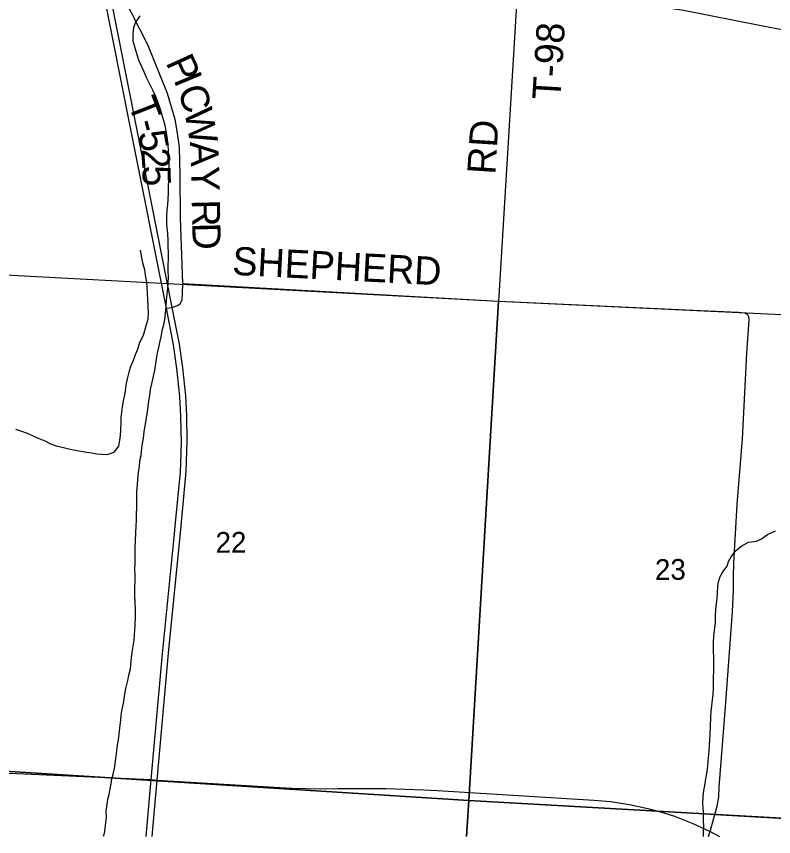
# Model space of a CAD drawing. Extents: x 114843 to 284848, y 317643 to 566895.
# Drawn here: x 207782 to 215850, y 317643 to 326386 of the extents above; entities that cross this region are included whole.
import ezdxf

# ---------------------------------------------------------------- set-up
doc = ezdxf.new("R2010")
doc.units = 0
for name, color, linetype in [('GM_X_Minor_River', 7, 'Continuous'), ('GM_X_Section', 7, 'Continuous'), ('GM_X_Section_Text', 7, 'Continuous'), ('GM_X_State_Route', 7, 'Continuous'), ('GM_X_Township_Road', 7, 'Continuous'), ('GM_X_Township_Road_Text', 7, 'Continuous'), ('GM_X_US_Route', 7, 'Continuous')]:
    doc.layers.add(name, color=color, linetype=linetype)

msp = doc.modelspace()

# ---------------------------------------------------------------- linework, layer by layer
at = {"layer": 'GM_X_Minor_River'}
for points in [[(209096.2, 326393.7), (209046.6, 326317.4), (209028.9, 326265.2), (209023.2, 326197.1), (209023.6, 326124.9), (209043.9, 326050.8), (209064.2, 325980.8), (209082.4, 325924.7), (209106.6, 325866.7), (209134.9, 325804.7), (209163.2, 325738.6), (209201.4, 325666.6), (209231.7, 325604.6), (209255.9, 325548.6), (209284.2, 325480.5), (209314.5, 325398.5), (209330.7, 325338.4), (209351, 325276.4), (209365.2, 325226.3), (209373.5, 325162.2), (209383.7, 325106.1), (209392.1, 325038), (209398.4, 324967.9), (209400.6, 324907.8), (209404.9, 324845.7), (209405.2, 324777.5), (209403.6, 324713.4), (209401.9, 324645.3), (209400.2, 324569.1), (209400.5, 324503), (209394.9, 324432.8), (209391.1, 324380.7), (209385.4, 324320.6), (209379.8, 324248.4), (209382.1, 324182.3), (209384.3, 324132.2), (209392.6, 324072.1), (209396.9, 323996), (209397.8, 323803.6), (209396.1, 323737.4), (209396.4, 323673.3), (209398.7, 323603.2), (209397, 323551.1), (209391.3, 323486.9), (209385.6, 323428.8), (209377.9, 323356.6), (209374.2, 323294.5), (209366.6, 323224.3)], [(207770.9, 321988.1), (207826.9, 321968.2), (207894.9, 321944.4), (207958.9, 321914.6), (208013, 321890.8), (208083, 321863), (208145, 321831.1), (208207, 321809.3), (208283, 321789.5), (208355, 321773.8), (208446.9, 321756.1), (208532.8, 321742.4), (208584.8, 321734.5), (208636.7, 321724.7), (208692.7, 321718.9), (208750.6, 321717.1), (208822.4, 321741.4), (208872, 321805.7), (208885.7, 321867.9), (208889.4, 321920), (208895.1, 321978.1), (208896.8, 322056.3), (208898.5, 322106.4), (208904.2, 322166.6), (208912, 322222.7), (208927.6, 322306.9), (208939.3, 322367.1), (208947, 322427.2), (208954.7, 322477.3), (208968.4, 322537.5), (208982.1, 322595.7), (208997.8, 322647.8), (209029.5, 322722.1), (209051.1, 322782.3), (209074.8, 322838.5), (209098.4, 322914.7), (209136, 322987), (209151.8, 323039.2), (209163.5, 323091.3), (209185.2, 323159.5), (209190.9, 323221.7), (209186.5, 323299.8), (209182.2, 323369.9), (209179.9, 323430), (209173.6, 323500.1), (209171.3, 323552.2), (209159, 323628.4), (209148.8, 323686.4), (209132.5, 323744.5), (209118.2, 323812.6), (209103.9, 323892.7)], [(209366.6, 323224.3), (209358.9, 323156.1), (209347.2, 323086), (209331.5, 323033.8), (209319.8, 322969.6), (209308.1, 322909.5), (209296.4, 322857.3), (209282.7, 322797.2), (209271, 322731), (209251.6, 322610.7), (209239.9, 322552.5), (209222.3, 322470.3), (209208.6, 322410.1), (209199, 322344), (209189.2, 322289.8), (209181.5, 322223.7), (209175.8, 322173.6), (209164.1, 322105.4), (209154.4, 322041.2), (209138.8, 321963), (209131.2, 321886.8), (209123.5, 321832.7), (209111.8, 321756.5), (209106.1, 321700.4), (209094.4, 321648.2), (209088.6, 321590.1), (209081, 321527.9), (209073.3, 321451.8), (209067.6, 321397.6), (209061.9, 321323.5), (209060.2, 321269.4), (209060.4, 321217.3), (209060.8, 321151.1), (209057.1, 321075), (209057.4, 321014.9), (209053.7, 320952.7), (209050, 320886.6), (209046.4, 320796.4), (209044.8, 320720.2), (209045.1, 320648.1), (209043.6, 320549.9), (209041.9, 320495.8), (209044.2, 320421.6), (209042.4, 320369.5), (209040.7, 320305.4), (209039.2, 320205.2), (209043.5, 320145.1), (209045.9, 320050.9), (209048.2, 319980.8), (209044.6, 319904.6), (209040.9, 319844.5), (209035.2, 319788.4), (209031.4, 319738.3), (209017.8, 319652.1), (209008.2, 319579.9), (209000.5, 319515.7), (208992.9, 319427.5), (208977.3, 319359.3), (208965.5, 319307.2), (208946, 319221), (208930.4, 319140.7), (208918.8, 319062.5), (208905.1, 319000.4), (208895.4, 318938.2), (208889.6, 318884.1), (208883.9, 318832), (208874.3, 318737.8), (208864.7, 318673.6), (208853, 318597.4), (208843.4, 318523.2), (208835.7, 318451.1), (208826.1, 318388.9), (208810.5, 318306.7), (208796.7, 318254.5), (208787, 318204.4), (208773.3, 318138.2), (208765.6, 318088.1), (208753.8, 318038), (208744.1, 317987.8), (208736.5, 317909.6), (208736.7, 317849.5), (208731, 317795.4), (208723.3, 317729.2), (208715.6, 317677.1), (208707.6, 317643.4)], [(215103.7, 317643.4), (215104.4, 317690.5), (215105.4, 317752.7), (215104.2, 317820.8), (215104.8, 317907.1), (215095.5, 317989.1), (215098.1, 318071.4), (215105.1, 318135.7), (215116.2, 318188), (215129, 318258.4), (215138.1, 318314.7), (215150.8, 318393.1), (215153.9, 318447.3), (215162.1, 318555.7), (215167.2, 318612), (215172.1, 318678.2), (215175.3, 318728.4), (215177.8, 318820.7), (215180.2, 318915), (215185.1, 318983.2), (215192.3, 319033.5), (215199.1, 319103.8), (215206.3, 319156.1), (215211, 319232.3), (215210.1, 319286.5), (215211.1, 319346.6), (215212.2, 319404.8), (215213.2, 319461), (215209.2, 319709.6), (215211.9, 319783.8), (215224.5, 319870.3), (215229.7, 319922.5), (215230.4, 319998.7), (215235.4, 320058.9), (215240.3, 320127.2), (215247.3, 320185.5), (215252.4, 320239.7), (215257.3, 320308), (215262.5, 320360.2), (215279.5, 320416.6), (215310.7, 320467.3), (215353.7, 320526.1), (215370.9, 320576.6), (215398, 320627.2), (215445, 320688.1), (215510.1, 320741.3), (215583.4, 320780.7), (215667.2, 320794.1), (215722.8, 320817.1), (215785.9, 320864.3), (215871.3, 320901.8)]]:
    msp.add_lwpolyline(points, dxfattribs=at)
at = {"layer": 'GM_X_Section'}
for points in [[(207526.4, 323638.7), (212919.7, 323351.6), (212602.4, 318028.2), (207259, 318365.5)], [(212919.7, 323351.6), (218126.9, 323106), (217817.7, 317732.6), (212602.4, 318028.2)]]:
    msp.add_lwpolyline(points, close=True, dxfattribs=at)
for points in [[(207223.2, 317643.4), (207259, 318365.5), (212602.4, 318028.2), (212578.7, 317643.4)], [(212578.7, 317643.4), (212602.4, 318028.2), (217817.7, 317732.6), (217812.7, 317643.4)]]:
    msp.add_lwpolyline(points, dxfattribs=at)
at = {"layer": 'GM_X_State_Route'}
for p, q in [((209219.4, 318250.4), (209280.6, 318244.9)), ((209280.6, 318244.9), (210710.8, 318158.7))]:
    msp.add_line(p, q, dxfattribs=at)
for points in [[(206735.9, 318361), (206741.2, 318360.7), (209219.4, 318250.4)], [(210710.8, 318158.7), (210721.4, 318158.1), (211018.1, 318152.3), (211210.3, 318155.8), (211509.2, 318154.7), (211718.8, 318155), (211922.7, 318148.4), (212119.6, 318140.5), (212270.2, 318133.5), (213934.1, 318030.8), (214116.1, 318015.9), (214315.5, 317985), (214510.4, 317943.5), (214605.5, 317918.7), (214680.7, 317895.5)], [(214680.7, 317895.5), (214795.9, 317859.9), (214988.7, 317782.5), (215174, 317699), (215274.4, 317643.4)]]:
    msp.add_lwpolyline(points, dxfattribs=at)
at = {"layer": 'GM_X_Township_Road'}
for p, q in [((213113.9, 326575.1), (212918.3, 323347.1)), ((212918.3, 323347.1), (209555.2, 323536.5))]:
    msp.add_line(p, q, dxfattribs=at)
for points in [[(209555.2, 323536.5), (209530.8, 324244.2), (209527.8, 324688.8), (209519, 324991.1), (209494.6, 325161.3), (209472.3, 325287.4), (209391.7, 325563.6), (209181.3, 326082.9), (208921.7, 326595.2), (208864.5, 326663.1), (208811.2, 326666.2), (208774.1, 326661.3), (208711.6, 326652.8)], [(213113.9, 326575.1), (214244.4, 326508.5), (214677.4, 326482.4), (214733.4, 326477.4), (214790.8, 326468.6), (214873.7, 326454.6), (215736.1, 326287), (217300.3, 325987.8), (217461.6, 325956.9)], [(209380, 323275.7), (209442.4, 323284.3), (209497.9, 323303.2), (209531.3, 323326.6), (209548.4, 323368.4), (209550.7, 323432.1), (209555.2, 323536.5)], [(215225.2, 317879.4), (215248, 317966.6), (215267, 318066.1), (215270.2, 318169.6), (215342.8, 319073.1), (215413.5, 320042.5), (215422.9, 320268.6), (215422.2, 320419.6), (215426.9, 320559), (215463.5, 321183.2), (215517.9, 321882.8), (215566.1, 322796.1), (215591, 323152.7), (215585.1, 323182.4), (215575.8, 323204), (215544.8, 323224.4), (215476.2, 323229.6), (214991.6, 323250.1), (213161.7, 323336.3), (212918.3, 323347.1)], [(215158.3, 317643.4), (215174, 317699), (215225.2, 317879.4)], [(215225.2, 317879.4), (217030.6, 317774.8), (217558.8, 317746.2)]]:
    msp.add_lwpolyline(points, dxfattribs=at)
at = {"layer": 'GM_X_US_Route'}
for p, q in [((209165.2, 317643.4), (209219.4, 318250.4)), ((209227.3, 317643.4), (209280.6, 318244.9))]:
    msp.add_line(p, q, dxfattribs=at)
for points in [[(209474.3, 320951.3), (209529.2, 321527.9), (209539.7, 321845.3), (209535.4, 322122.1), (209524.6, 322334), (209492.3, 322632.6), (209455.8, 322883.6), (209380, 323275.7), (209002.5, 325181.7), (208711.6, 326652.8), (208587.9, 327272.7), (208500.2, 327714.4), (208414.1, 328056.8), (208302.6, 328424.3), (208096.4, 329069.6)], [(209536.3, 320954.6), (209591.7, 321536.5), (209602.2, 321853.9), (209597.8, 322130.7), (209587.1, 322342.5), (209554.8, 322641.1), (209518.2, 322892.2), (209442.4, 323284.3), (209065, 325190.2), (208774.1, 326661.3), (208656.4, 327253.5), (208561.5, 327721.8), (208469.9, 328054.7), (208358.4, 328422.2), (208152.2, 329067.6)], [(209219.4, 318250.4), (209339.4, 319591.2), (209466.8, 320871.9), (209474.3, 320951.3)], [(209280.6, 318244.9), (209401.8, 319599.8), (209529.3, 320880.5), (209536.3, 320954.6)]]:
    msp.add_lwpolyline(points, dxfattribs=at)

# ---------------------------------------------------------------- texts
at = {"layer": 'GM_X_Section_Text'}
for s, rotation, p in [('22', 0.41332, (209904.7, 320668.1)), ('23', 0.4134, (214586.7, 320379))]:
    msp.add_text(s, height=221.02, rotation=rotation, dxfattribs=at).set_placement(p)
at = {"layer": 'GM_X_Township_Road_Text'}
for s, height, rotation, p in [('T-98', 300.02, 86.52832, (213577.6, 325489.1)), ('P', 300, 294.57024, (209369.3, 325895)), ('I', 300, 292.67714, (209452.5, 325713.3)), ('C', 300, 287.47446, (209497.5, 325606.4)), ('T', 300, 291.49465, (208966.2, 325456.8)), ('W', 300, 280.3032, (209569.1, 325381)), ('-', 300, 285.30612, (209045.6, 325256.5)), ('RD', 300.02, 86.43434, (212884.5, 324695.9)), ('5', 300, 281.06107, (209076.4, 325144.4)), ('A', 300, 272.55574, (209630.1, 325049.6)), ('2', 300, 274.03275, (209110.3, 324974.1)), ('5', 300, 271.72379, (209123.1, 324794.4)), ('Y', 300, 271.29855, (209641.8, 324787.6)), ('R', 300, 271.27944, (209649.8, 324431.3)), ('D', 300, 271.2807, (209655.3, 324184.9)), ('SHEPHERD', 300.02, 357.09342, (210077.2, 323632.4))]:
    msp.add_text(s, height=height, rotation=rotation, dxfattribs=at).set_placement(p)

doc.saveas('drawing.dxf')
